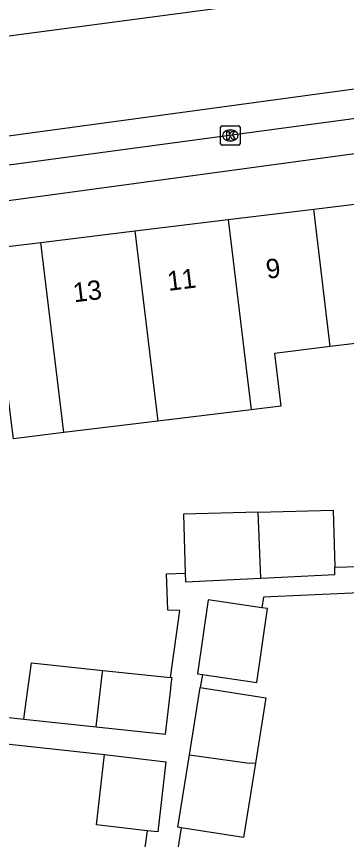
# Model space of a CAD drawing. Extents: x 162172 to 163187, y 382874 to 383684.
# Drawn here: x 162878.09 to 162895.12, y 383238.41 to 383280.9 of the extents above; entities that cross this region are included whole.
import ezdxf

# ---------------------------------------------------------------- set-up
doc = ezdxf.new("R2010")
doc.units = 0
for name, color, linetype in [('IMGEO_Kolk', 7, 'Continuous'), ('IMGEO_Pand', 7, 'Continuous'), ('IMGEO_Pand_nummerreeks', 7, 'Continuous'), ('IMGEO_Rijbaan_lokaal_gesloten', 7, 'Continuous'), ('IMGEO_Voetpad_open', 7, 'Continuous')]:
    doc.layers.add(name, color=color, linetype=linetype)

msp = doc.modelspace()

# ---------------------------------------------------------------- linework, layer by layer
at = {"layer": 'IMGEO_Kolk'}
for p, q in [((162888.619, 383274.323), (162888.619, 383275.175)), ((162888.694, 383275.249), (162889.546, 383275.249)), ((162889.107, 383275.029), (162889.132, 383275.029)), ((162889.62, 383275.175), (162889.62, 383274.323)), ((162889.546, 383274.249), (162888.694, 383274.249)), ((162889.13, 383274.469), (162889.105, 383274.469))]:
    msp.add_line(p, q, dxfattribs=at)
for points in [[(162888.619, 383274.323), (162888.619, 383275.175)], [(162888.694, 383275.249), (162889.546, 383275.249)], [(162889.62, 383275.175), (162889.62, 383274.323)], [(162888.94, 383274.949), (162889.063, 383274.949), (162889.063, 383274.798), (162889.193, 383274.949), (162889.357, 383274.949), (162889.211, 383274.798), (162889.364, 383274.549), (162889.212, 383274.549), (162889.127, 383274.713), (162889.063, 383274.646), (162889.063, 383274.549), (162888.94, 383274.549), (162888.94, 383274.949)], [(162889.546, 383274.249), (162888.694, 383274.249)]]:
    msp.add_lwpolyline(points, dxfattribs=at)
for centre, start, end in [((162888.696, 383275.173), 91.552, 178.448), ((162888.696, 383275.173), 91.552, 178.448), ((162889.544, 383275.173), 1.552, 88.448), ((162889.544, 383275.173), 1.552, 88.448), ((162888.696, 383274.325), 181.552, 268.448), ((162888.696, 383274.325), 181.552, 268.448), ((162889.544, 383274.325), 271.552, 358.448), ((162889.544, 383274.325), 271.552, 358.448)]:
    msp.add_arc(centre, 0.0765, start, end, dxfattribs=at)
for centre, major_axis, ratio, start_param, end_param in [((162889.106, 383274.749), (-0.387, 0.002), 0.722429, 4.712389, 7.853982), ((162889.131, 383274.749), (-0.39, 0.002), 0.717154, 1.570796, 4.712389)]:
    msp.add_ellipse(centre, major_axis=major_axis, ratio=ratio, start_param=start_param, end_param=end_param, dxfattribs=at)
at = {"layer": 'IMGEO_Pand'}
for points in [[(162893.42, 383270.943), (162898.204, 383271.525)], [(162889.01, 383270.407), (162893.42, 383270.943)], [(162894.263, 383263.851), (162893.42, 383270.943)], [(162884.194, 383269.821), (162889.01, 383270.407)], [(162889.01, 383270.407), (162890.199, 383260.595)], [(162879.343, 383269.231), (162884.194, 383269.821)], [(162884.194, 383269.821), (162885.383, 383260.005)], [(162874.594, 383268.653), (162879.343, 383269.231)], [(162880.533, 383259.411), (162879.343, 383269.231)], [(162899.391, 383261.721), (162896.633, 383261.383), (162896.303, 383264.098), (162894.263, 383263.851)], [(162894.263, 383263.851), (162891.402, 383263.505), (162891.732, 383260.783), (162890.199, 383260.595)], [(162880.533, 383259.411), (162877.927, 383259.092), (162877.594, 383261.833), (162875.451, 383261.573)], [(162890.199, 383260.595), (162885.383, 383260.005)], [(162885.383, 383260.005), (162880.533, 383259.411)], [(162890.558, 383255.306), (162886.706, 383255.204), (162886.788, 383252.151)], [(162890.558, 383255.306), (162894.427, 383255.408), (162894.504, 383252.462)], [(162890.689, 383251.901), (162890.558, 383255.306)], [(162890.689, 383251.901), (162894.514, 383252.096), (162894.504, 383252.462)], [(162886.788, 383252.151), (162886.8, 383251.704), (162890.689, 383251.901)], [(162890.748, 383250.371), (162887.977, 383250.775), (162887.422, 383246.964), (162887.679, 383246.927)], [(162887.679, 383246.927), (162890.49, 383246.518), (162891.045, 383250.328), (162890.748, 383250.371)], [(162878.461, 383244.628), (162878.533, 383245.151), (162878.862, 383247.524), (162882.539, 383247.135)], [(162882.201, 383244.232), (162882.514, 383246.92), (162882.539, 383247.135)], [(162882.539, 383247.135), (162886.036, 383246.765)], [(162882.201, 383244.232), (162885.775, 383243.854), (162886.046, 383246.184), (162886.076, 383246.444), (162886.113, 383246.757), (162886.036, 383246.765)], [(162887.012, 383242.771), (162887.57, 383246.247)], [(162887.57, 383246.247), (162890.945, 383245.714), (162890.414, 383242.351)], [(162878.461, 383244.628), (162882.201, 383244.232)], [(162884.831, 383238.859), (162882.21, 383239.162), (162882.63, 383242.8)], [(162882.63, 383242.8), (162885.797, 383242.413), (162885.38, 383238.796), (162884.831, 383238.859)], [(162886.585, 383239.016), (162886.413, 383239.043), (162887.012, 383242.771)], [(162887.012, 383242.771), (162889.968, 383242.371), (162890.414, 383242.351)], [(162890.414, 383242.351), (162889.807, 383238.507), (162886.585, 383239.016)]]:
    msp.add_lwpolyline(points, dxfattribs=at)
at = {"layer": 'IMGEO_Rijbaan_lokaal_gesloten'}
for points in [[(162751.245, 383288.934), (162759.102, 383279.436), (162766.423, 383271.253), (162768.371, 383269.773), (162770.629, 383268.838), (162773.512, 383268.136), (162775.303, 383267.747), (162777.64, 383267.669), (162780.522, 383267.902), (162792.751, 383269.305), (162837.383, 383274.682), (162860.673, 383277.644), (162902.89, 383283.254)], [(162746.988, 383284.773), (162754.973, 383275.848), (162761.671, 383268.445), (162764.865, 383265.64), (162770.006, 383263.146), (162774.835, 383262.367), (162778.262, 383262.289), (162808.407, 383266.029), (162835.747, 383269.38), (162863.477, 383272.809), (162911.477, 383279.327), (162911.844, 383279.376), (162920.076, 383280.478)], [(162862.712, 383271.218), (162912.085, 383277.862)]]:
    msp.add_lwpolyline(points, dxfattribs=at)
at = {"layer": 'IMGEO_Voetpad_open'}
for points in [[(162909.604, 383275.716), (162868.141, 383270.092), (162865.608, 383269.734)], [(162894.504, 383252.462), (162896.421, 383252.512)], [(162886.036, 383246.765), (162886.518, 383250.232), (162885.903, 383250.241), (162885.831, 383252.126), (162886.788, 383252.151)], [(162902.268, 383251.437), (162890.827, 383250.913), (162890.748, 383250.371)], [(162887.679, 383246.927), (162887.57, 383246.247)], [(162876.269, 383244.868), (162878.461, 383244.628)], [(162872.015, 383243.951), (162882.63, 383242.8)], [(162884.831, 383238.859), (162884.524, 383236.643)], [(162886.585, 383239.016), (162886.227, 383236.746)]]:
    msp.add_lwpolyline(points, dxfattribs=at)

# ---------------------------------------------------------------- texts
at = {"layer": 'IMGEO_Pand_nummerreeks'}
for s, rotation, p in [('9', 6.9385, (162891.019, 383267.348)), ('11', 6.9358, (162885.926, 383266.728)), ('13', 6.9358, (162881.061, 383266.136))]:
    msp.add_text(s, height=1, rotation=rotation, dxfattribs=at).set_placement(p)

doc.saveas('drawing.dxf')
